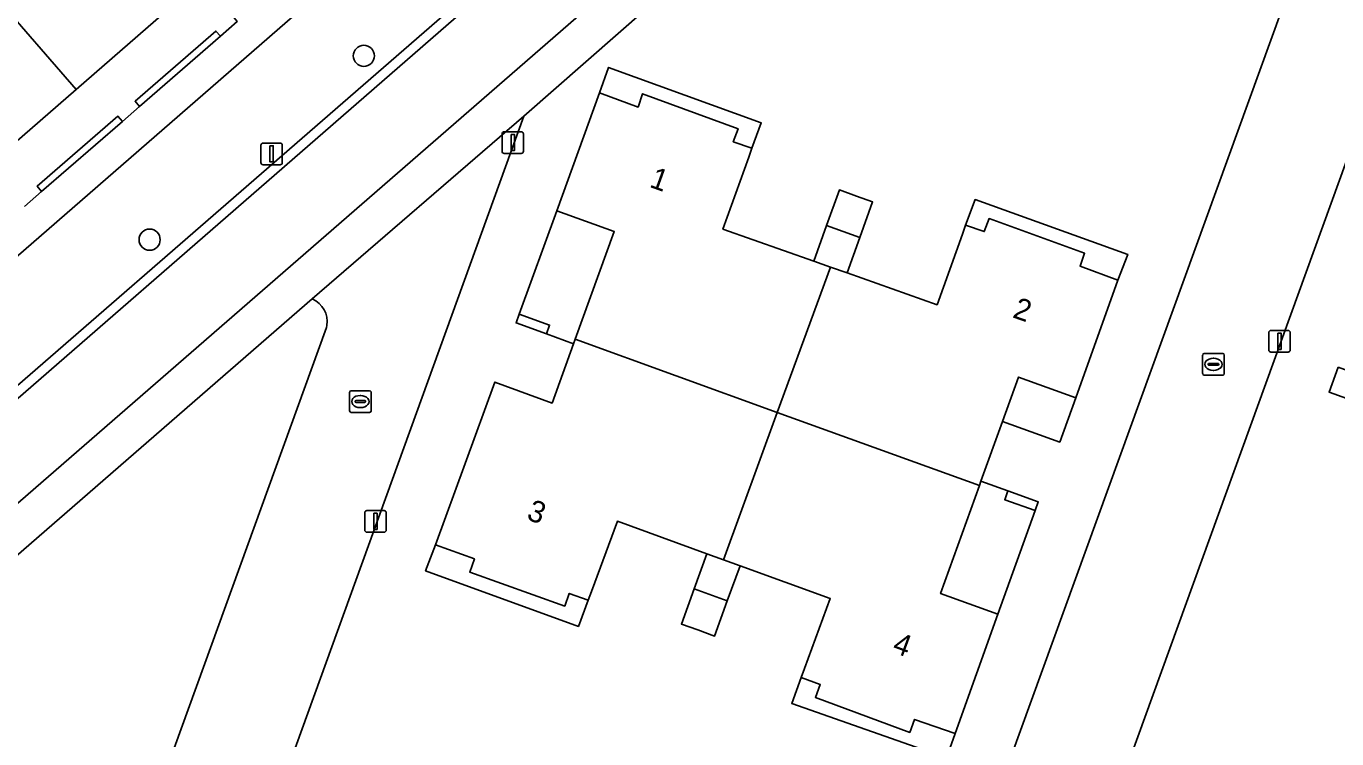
# Model space of a CAD drawing. Extents: x 155887 to 156869, y 383880 to 384678.
# Drawn here: x 156690.1 to 156750.8, y 384187.6 to 384220.5 of the extents above; entities that cross this region are included whole.
import ezdxf

# ---------------------------------------------------------------- set-up
doc = ezdxf.new("R2010")
doc.units = 0
for name, color, linetype in [('IMGEO_Boom', 7, 'Continuous'), ('IMGEO_Erf', 7, 'Continuous'), ('IMGEO_Groenvoorziening', 7, 'Continuous'), ('IMGEO_Kolk', 7, 'Continuous'), ('IMGEO_Lichtmast', 7, 'Continuous'), ('IMGEO_Muur', 7, 'Continuous'), ('IMGEO_Pand', 7, 'Continuous'), ('IMGEO_Pand_nummerreeks', 7, 'Continuous'), ('IMGEO_Pand_overbouw', 7, 'Continuous'), ('IMGEO_Parkeervlak_open', 7, 'Continuous'), ('IMGEO_Rijbaan_lokaal_gesloten', 7, 'Continuous'), ('IMGEO_Rijbaan_lokaal_open', 7, 'Continuous'), ('IMGEO_Voetpad_open', 7, 'Continuous')]:
    doc.layers.add(name, color=color, linetype=linetype)

msp = doc.modelspace()

# ---------------------------------------------------------------- linework, layer by layer
at = {"layer": 'IMGEO_Boom'}
for centre in [(156705.763, 384219.176), (156695.851, 384210.677)]:
    msp.add_circle(centre, 0.489, dxfattribs=at)
at = {"layer": 'IMGEO_Erf'}
for points in [[(156785.484, 384217.152), (156762.028, 384244.15), (156702.835, 384080.846), (156718.715, 384062.632)], [(156690.06, 384212.211), (156690.852, 384212.91), (156690.649, 384213.152), (156694.384, 384216.383), (156694.594, 384216.144), (156695.377, 384216.831), (156695.178, 384217.077), (156698.922, 384220.321), (156699.127, 384220.087), (156699.906, 384220.768), (156699.702, 384221.017), (156703.459, 384224.273), (156703.658, 384224.034), (156704.449, 384224.723), (156704.252, 384224.966), (156707.338, 384227.638), (156706.115, 384229.045), (156706.364, 384229.252), (156706.143, 384229.51), (156701.505, 384225.482), (156696.976, 384221.55), (156692.447, 384217.618), (156687.917, 384213.685)]]:
    msp.add_lwpolyline(points, dxfattribs=at)
for points in [[(156748.746, 384222.717), (156729.008, 384230.275), (156713.159, 384216.382), (156675.458, 384112.297), (156698.866, 384085.52), (156698.981, 384085.572)], [(156721.989, 384192.353), (156721.212, 384192.635), (156720.457, 384192.908), (156721.045, 384194.534), (156721.633, 384196.161), (156717.491, 384197.659), (156716.289, 384194.419), (156716.136, 384194.007), (156715.265, 384194.328), (156715.053, 384193.739), (156710.661, 384195.315), (156710.88, 384195.916), (156709.077, 384196.575), (156711.824, 384204.095), (156714.472, 384203.127), (156715.457, 384205.862), (156715.534, 384206.072), (156717.348, 384211.053), (156714.695, 384212.009), (156716.662, 384217.465), (156718.45, 384216.809), (156718.654, 384217.421), (156723.072, 384215.807), (156722.852, 384215.206), (156723.71, 384214.902), (156723.566, 384214.486), (156722.374, 384211.168), (156726.579, 384209.684), (156727.172, 384211.329), (156727.764, 384212.975), (156728.548, 384212.693), (156729.298, 384212.423), (156728.707, 384210.782), (156728.116, 384209.141), (156732.285, 384207.67), (156733.454, 384210.927), (156733.603, 384211.341), (156734.466, 384211.048), (156734.684, 384211.65), (156739.104, 384210.052), (156738.899, 384209.453), (156740.646, 384208.81), (156738.695, 384203.366), (156736.042, 384204.322), (156735.308, 384202.279), (156734.312, 384199.508), (156734.24, 384199.309), (156732.445, 384194.315), (156735.098, 384193.359), (156733.112, 384187.848), (156731.244, 384188.5), (156731.02, 384187.897), (156726.654, 384189.519), (156726.873, 384190.121), (156725.994, 384190.437), (156726.146, 384190.85), (156727.341, 384194.097), (156723.166, 384195.607), (156722.578, 384193.98)], [(156712.807, 384206.827), (156712.955, 384207.231), (156714.355, 384206.727), (156714.209, 384206.322)], [(156735.56, 384199.06), (156736.962, 384198.558), (156736.817, 384198.153), (156735.414, 384198.656)]]:
    msp.add_lwpolyline(points, close=True, dxfattribs=at)
at = {"layer": 'IMGEO_Groenvoorziening'}
msp.add_lwpolyline([(156703.377, 384207.942), (156672.069, 384180.768), (156692.007, 384173.426), (156704.035, 384206.61), (156704.056, 384206.716)], dxfattribs=at)
msp.add_arc((156702.89, 384206.871), 1.177, 352.42879, 65.52953, dxfattribs=at)
at = {"layer": 'IMGEO_Kolk'}
for p, q in [((156744.568, 384204.489), (156744.568, 384205.341)), ((156744.643, 384205.415), (156745.495, 384205.415)), ((156744.827, 384204.909), (156744.827, 384204.921)), ((156744.87, 384204.958), (156745.268, 384204.958)), ((156745.056, 384205.195), (156745.081, 384205.195)), ((156745.311, 384204.921), (156745.311, 384204.909)), ((156745.569, 384205.341), (156745.569, 384204.489)), ((156745.495, 384204.415), (156744.643, 384204.415)), ((156745.265, 384204.872), (156744.867, 384204.872)), ((156745.079, 384204.635), (156745.054, 384204.635)), ((156705.103, 384202.768), (156705.103, 384203.62)), ((156705.178, 384203.694), (156706.03, 384203.694)), ((156705.362, 384203.188), (156705.362, 384203.2)), ((156705.8, 384203.151), (156705.402, 384203.151)), ((156705.405, 384203.237), (156705.803, 384203.237)), ((156705.591, 384203.474), (156705.616, 384203.474)), ((156705.846, 384203.2), (156705.846, 384203.188)), ((156706.104, 384203.62), (156706.104, 384202.768)), ((156706.03, 384202.694), (156705.178, 384202.694)), ((156705.614, 384202.914), (156705.589, 384202.914))]:
    msp.add_line(p, q, dxfattribs=at)
for points in [[(156744.568, 384204.489), (156744.568, 384205.341)], [(156744.643, 384205.415), (156745.495, 384205.415)], [(156745.569, 384205.341), (156745.569, 384204.489)], [(156745.495, 384204.415), (156744.643, 384204.415)], [(156705.103, 384202.768), (156705.103, 384203.62)], [(156705.178, 384203.694), (156706.03, 384203.694)], [(156706.104, 384203.62), (156706.104, 384202.768)], [(156706.03, 384202.694), (156705.178, 384202.694)]]:
    msp.add_lwpolyline(points, dxfattribs=at)
for centre, radius, start, end in [((156744.645, 384205.339), 0.0765, 91.55205, 178.44795), ((156744.645, 384205.339), 0.0765, 91.55205, 178.44795), ((156744.867, 384204.918), 0.0403, 85.87752, 175.75265), ((156745.272, 384204.92), 0.0386, 1.73085, 96.63898), ((156745.493, 384205.339), 0.0765, 1.55205, 88.44795), ((156745.493, 384205.339), 0.0765, 1.55205, 88.44795), ((156744.645, 384204.491), 0.0765, 181.55205, 268.44795), ((156744.645, 384204.491), 0.0765, 181.55205, 268.44795), ((156744.864, 384204.908), 0.0366, 178.93798, 274.71019), ((156745.268, 384204.915), 0.043, 264.86636, 352.45326), ((156745.493, 384204.491), 0.0765, 271.55205, 358.44795), ((156745.493, 384204.491), 0.0765, 271.55205, 358.44795), ((156705.18, 384203.618), 0.0765, 91.55205, 178.44795), ((156705.18, 384203.618), 0.0765, 91.55205, 178.44795), ((156705.402, 384203.197), 0.0403, 85.87752, 175.75265), ((156705.399, 384203.187), 0.0366, 178.93798, 274.71019), ((156705.803, 384203.194), 0.043, 264.86636, 352.45326), ((156705.807, 384203.199), 0.0386, 1.73085, 96.63898), ((156706.028, 384203.618), 0.0765, 1.55205, 88.44795), ((156706.028, 384203.618), 0.0765, 1.55205, 88.44795), ((156705.18, 384202.77), 0.0765, 181.55205, 268.44795), ((156705.18, 384202.77), 0.0765, 181.55205, 268.44795), ((156706.028, 384202.77), 0.0765, 271.55205, 358.44795), ((156706.028, 384202.77), 0.0765, 271.55205, 358.44795)]:
    msp.add_arc(centre, radius, start, end, dxfattribs=at)
for centre, major_axis, ratio, start_param, end_param in [((156745.055, 384204.915), (-0.387, 0.002), 0.722429, 4.712389, 7.853982), ((156745.08, 384204.915), (-0.39, 0.002), 0.717154, 1.570796, 4.712389), ((156705.59, 384203.194), (-0.387, 0.002), 0.722429, 4.712389, 7.853982), ((156705.615, 384203.194), (-0.39, 0.002), 0.717154, 1.570796, 4.712389)]:
    msp.add_ellipse(centre, major_axis=major_axis, ratio=ratio, start_param=start_param, end_param=end_param, dxfattribs=at)
at = {"layer": 'IMGEO_Lichtmast'}
for p, q in [((156712.155, 384214.768), (156712.155, 384215.568)), ((156712.155, 384215.568), (156712.155, 384214.768)), ((156712.255, 384215.668), (156713.045, 384215.668)), ((156713.045, 384215.668), (156712.255, 384215.668)), ((156713.145, 384215.568), (156713.145, 384214.768)), ((156713.145, 384214.768), (156713.145, 384215.568)), ((156701, 384214.244), (156701, 384215.044)), ((156701, 384215.044), (156701, 384214.244)), ((156701.1, 384215.144), (156701.89, 384215.144)), ((156701.89, 384215.144), (156701.1, 384215.144)), ((156701.99, 384215.044), (156701.99, 384214.244)), ((156701.99, 384214.244), (156701.99, 384215.044)), ((156713.045, 384214.668), (156712.255, 384214.668)), ((156712.255, 384214.668), (156713.045, 384214.668)), ((156701.89, 384214.144), (156701.1, 384214.144)), ((156701.1, 384214.144), (156701.89, 384214.144)), ((156747.627, 384205.583), (156747.627, 384206.383)), ((156747.627, 384206.383), (156747.627, 384205.583)), ((156747.727, 384206.483), (156748.517, 384206.483)), ((156748.517, 384206.483), (156747.727, 384206.483)), ((156748.617, 384206.383), (156748.617, 384205.583)), ((156748.617, 384205.583), (156748.617, 384206.383)), ((156748.517, 384205.483), (156747.727, 384205.483)), ((156747.727, 384205.483), (156748.517, 384205.483)), ((156705.805, 384197.256), (156705.805, 384198.056)), ((156705.805, 384198.056), (156705.805, 384197.256)), ((156705.905, 384198.156), (156706.695, 384198.156)), ((156706.695, 384198.156), (156705.905, 384198.156)), ((156706.795, 384198.056), (156706.795, 384197.256)), ((156706.795, 384197.256), (156706.795, 384198.056)), ((156706.695, 384197.156), (156705.905, 384197.156)), ((156705.905, 384197.156), (156706.695, 384197.156))]:
    msp.add_line(p, q, dxfattribs=at)
for points in [[(156712.575, 384215.543), (156712.725, 384215.543), (156712.725, 384214.793), (156712.575, 384214.793), (156712.575, 384215.543)], [(156701.42, 384215.019), (156701.57, 384215.019), (156701.57, 384214.269), (156701.42, 384214.269), (156701.42, 384215.019)], [(156748.047, 384206.358), (156748.197, 384206.358), (156748.197, 384205.608), (156748.047, 384205.608), (156748.047, 384206.358)], [(156706.225, 384198.031), (156706.375, 384198.031), (156706.375, 384197.281), (156706.225, 384197.281), (156706.225, 384198.031)]]:
    msp.add_lwpolyline(points, dxfattribs=at)
for centre, start, end in [((156712.255, 384215.568), 90, 180), ((156712.255, 384215.568), 90, 180), ((156713.045, 384215.568), 0, 90), ((156713.045, 384215.568), 360, 90), ((156701.1, 384215.044), 90, 180), ((156701.1, 384215.044), 90, 180), ((156701.89, 384215.044), 0, 90), ((156701.89, 384215.044), 360, 90), ((156712.255, 384214.768), 180, 270), ((156712.255, 384214.768), 180, 270), ((156713.045, 384214.768), 270, 0), ((156713.045, 384214.768), 270, 0), ((156701.1, 384214.244), 180, 270), ((156701.1, 384214.244), 180, 270), ((156701.89, 384214.244), 270, 0), ((156701.89, 384214.244), 270, 0), ((156747.727, 384206.383), 90, 180), ((156747.727, 384206.383), 90, 180), ((156748.517, 384206.383), 0, 90), ((156748.517, 384206.383), 360, 90), ((156747.727, 384205.583), 180, 270), ((156747.727, 384205.583), 180, 270), ((156748.517, 384205.583), 270, 0), ((156748.517, 384205.583), 270, 0), ((156705.905, 384198.056), 90, 180), ((156705.905, 384198.056), 90, 180), ((156706.695, 384198.056), 0, 90), ((156706.695, 384198.056), 360, 90), ((156705.905, 384197.256), 180, 270), ((156705.905, 384197.256), 180, 270), ((156706.695, 384197.256), 270, 0), ((156706.695, 384197.256), 270, 0)]:
    msp.add_arc(centre, 0.1, start, end, dxfattribs=at)
at = {"layer": 'IMGEO_Muur'}
for points in [[(156699.127, 384220.087), (156698.922, 384220.321), (156695.178, 384217.077), (156695.377, 384216.831)], [(156694.594, 384216.144), (156694.384, 384216.383), (156690.649, 384213.152), (156690.852, 384212.91)]]:
    msp.add_lwpolyline(points, close=True, dxfattribs=at)
at = {"layer": 'IMGEO_Pand'}
for points in [[(156691.225, 384228.177), (156689.709, 384229.924), (156685.317, 384226.102), (156685.074, 384226.381), (156684.942, 384226.266), (156692.447, 384217.618), (156696.976, 384221.55)], [(156684.942, 384226.266), (156684.84, 384226.177), (156685.45, 384225.475), (156681.148, 384221.735), (156680.537, 384222.436), (156680.415, 384222.33), (156687.917, 384213.685), (156692.447, 384217.618)], [(156723.566, 384214.486), (156723.71, 384214.902), (156722.852, 384215.206), (156723.072, 384215.807), (156718.654, 384217.421), (156718.45, 384216.809), (156716.662, 384217.465), (156714.695, 384212.009), (156717.348, 384211.053), (156715.534, 384206.072), (156724.889, 384202.69), (156727.348, 384209.412), (156726.579, 384209.684), (156722.374, 384211.168)], [(156729.298, 384212.423), (156728.548, 384212.693), (156727.764, 384212.975), (156727.172, 384211.329), (156728.707, 384210.782)], [(156740.646, 384208.81), (156738.899, 384209.453), (156739.104, 384210.052), (156734.684, 384211.65), (156734.466, 384211.048), (156733.603, 384211.341), (156733.454, 384210.927), (156732.285, 384207.67), (156728.116, 384209.141), (156727.348, 384209.412), (156724.889, 384202.69), (156734.24, 384199.309), (156734.312, 384199.508), (156735.308, 384202.279), (156736.042, 384204.322), (156738.695, 384203.366)], [(156728.707, 384210.782), (156727.172, 384211.329), (156726.579, 384209.684), (156727.348, 384209.412), (156728.116, 384209.141)], [(156712.955, 384207.231), (156712.807, 384206.827), (156714.209, 384206.322), (156714.355, 384206.727)], [(156724.889, 384202.69), (156715.534, 384206.072), (156715.457, 384205.862), (156714.472, 384203.127), (156711.824, 384204.095), (156709.077, 384196.575), (156710.88, 384195.916), (156710.661, 384195.315), (156715.053, 384193.739), (156715.265, 384194.328), (156716.136, 384194.007), (156716.289, 384194.419), (156717.491, 384197.659), (156721.633, 384196.161), (156722.4, 384195.884)], [(156735.098, 384193.359), (156732.445, 384194.315), (156734.24, 384199.309), (156724.889, 384202.69), (156722.4, 384195.884), (156723.166, 384195.607), (156727.341, 384194.097), (156726.146, 384190.85), (156725.994, 384190.437), (156726.873, 384190.121), (156726.654, 384189.519), (156731.02, 384187.897), (156731.244, 384188.5), (156733.112, 384187.848)], [(156735.56, 384199.06), (156735.414, 384198.656), (156736.817, 384198.153), (156736.962, 384198.558)], [(156723.166, 384195.607), (156722.4, 384195.884), (156721.633, 384196.161), (156721.045, 384194.534), (156722.578, 384193.98)], [(156722.578, 384193.98), (156721.045, 384194.534), (156720.457, 384192.908), (156721.212, 384192.635), (156721.989, 384192.353)]]:
    msp.add_lwpolyline(points, close=True, dxfattribs=at)
at = {"layer": 'IMGEO_Pand_overbouw'}
for points in [[(156723.71, 384214.902), (156724.147, 384216.081), (156717.083, 384218.639), (156716.662, 384217.465), (156718.45, 384216.809), (156718.654, 384217.421), (156723.072, 384215.807), (156722.852, 384215.206)], [(156733.603, 384211.341), (156734.466, 384211.048), (156734.684, 384211.65), (156739.104, 384210.052), (156738.899, 384209.453), (156740.646, 384208.81), (156741.102, 384209.998), (156734.042, 384212.529)], [(156714.209, 384206.322), (156715.457, 384205.862), (156715.534, 384206.072), (156717.348, 384211.053), (156714.695, 384212.009), (156712.955, 384207.231), (156714.355, 384206.727)], [(156735.308, 384202.279), (156737.959, 384201.323), (156738.695, 384203.366), (156736.042, 384204.322)], [(156750.84, 384204.786), (156750.415, 384203.623), (156757.468, 384201.098), (156757.914, 384202.26), (156757.043, 384202.582), (156756.83, 384201.993), (156752.438, 384203.569), (156752.643, 384204.125)], [(156734.312, 384199.508), (156734.24, 384199.309), (156732.445, 384194.315), (156735.095, 384193.36), (156736.817, 384198.153), (156735.414, 384198.656), (156735.56, 384199.06)], [(156716.136, 384194.007), (156715.265, 384194.328), (156715.053, 384193.739), (156710.661, 384195.315), (156710.88, 384195.916), (156709.077, 384196.575), (156708.62, 384195.368), (156715.688, 384192.799)], [(156733.112, 384187.848), (156731.244, 384188.5), (156731.02, 384187.897), (156726.654, 384189.519), (156726.873, 384190.121), (156726, 384190.435), (156725.559, 384189.231), (156732.712, 384186.727)]]:
    msp.add_lwpolyline(points, close=True, dxfattribs=at)
at = {"layer": 'IMGEO_Parkeervlak_open'}
msp.add_lwpolyline([(156675.221, 384191.315), (156676.688, 384192.594), (156679.966, 384195.455), (156710.44, 384221.92), (156711.925, 384223.211), (156710.64, 384224.727), (156708.991, 384226.672), (156672.225, 384194.714), (156673.849, 384192.818)], close=True, dxfattribs=at)
at = {"layer": 'IMGEO_Rijbaan_lokaal_gesloten'}
for points in [[(156798.084, 384298.013), (156792.655, 384293.308), (156791.29, 384292.12), (156789.713, 384290.747), (156788.213, 384289.442), (156788.507, 384289.088), (156761.065, 384265.282), (156754.859, 384259.931), (156749.57, 384255.335), (156743.439, 384250), (156723.484, 384232.637), (156715.95, 384226.1), (156710.742, 384221.573), (156680.268, 384195.108), (156676.99, 384192.247), (156671.684, 384187.621), (156643.817, 384163.481), (156642.257, 384162.207), (156636.046, 384156.976), (156635.856, 384157.199), (156634.485, 384156.375)], [(156649.173, 384163.247), (156677.961, 384188.273), (156728.765, 384232.392), (156749.039, 384250), (156777.585, 384274.792), (156801.435, 384295.362)]]:
    msp.add_lwpolyline(points, dxfattribs=at)
at = {"layer": 'IMGEO_Rijbaan_lokaal_open'}
for points in [[(156634.485, 384156.375), (156635.856, 384157.199), (156636.046, 384156.976), (156642.257, 384162.207), (156643.817, 384163.481), (156671.684, 384187.621), (156676.99, 384192.247), (156680.268, 384195.108), (156710.742, 384221.573), (156715.95, 384226.1), (156723.484, 384232.637), (156743.439, 384250), (156749.57, 384255.335), (156754.859, 384259.931), (156761.065, 384265.282), (156788.507, 384289.088), (156788.213, 384289.442)], [(156788.213, 384289.442), (156760.764, 384265.63), (156754.558, 384260.279), (156753.039, 384258.959), (156750.769, 384256.987), (156749.268, 384255.682), (156742.738, 384250), (156723.182, 384232.984), (156715.648, 384226.447), (156714.132, 384225.13), (156711.925, 384223.211), (156710.44, 384221.92), (156679.966, 384195.455), (156676.688, 384192.594), (156675.221, 384191.315), (156672.872, 384189.267), (156671.382, 384187.968), (156643.521, 384163.833), (156641.976, 384162.571), (156636.1, 384157.623), (156635.92, 384157.835)], [(156760.882, 384256.094), (156758.942, 384250.73), (156758.21, 384248.7), (156748.746, 384222.717), (156698.981, 384085.572), (156698.866, 384085.52), (156696.881, 384084.965), (156696.693, 384084.921), (156691.649, 384084.815), (156701.762, 384073.232), (156702.148, 384078.82), (156702.835, 384080.846), (156762.028, 384244.15)], [(156704.056, 384206.716), (156704.035, 384206.61), (156692.007, 384173.426), (156671.62, 384117.179), (156671.388, 384117.021), (156669.993, 384115.767), (156664.299, 384116.202), (156674.809, 384104.102), (156674.826, 384110.185), (156674.834, 384110.482), (156675.458, 384112.297), (156713.159, 384216.382), (156703.377, 384207.942)]]:
    msp.add_lwpolyline(points, dxfattribs=at)
msp.add_arc((156702.89, 384206.871), 1.177, 352.42879, 65.52953, dxfattribs=at)
at = {"layer": 'IMGEO_Voetpad_open'}
for points in [[(156672.225, 384194.714), (156708.991, 384226.672), (156710.64, 384224.727), (156711.925, 384223.211), (156714.132, 384225.13), (156712.839, 384226.654), (156711.157, 384228.556), (156735.861, 384250), (156747.882, 384260.434), (156749.481, 384258.525), (156750.769, 384256.987), (156753.039, 384258.959), (156751.73, 384260.498), (156750.12, 384262.391), (156786.73, 384294.204), (156788.139, 384292.571), (156789.713, 384290.747), (156791.29, 384292.12), (156789.671, 384293.925), (156788.247, 384295.512), (156798.219, 384304.182)], [(156801.435, 384295.362), (156777.585, 384274.792), (156749.039, 384250), (156728.765, 384232.392), (156677.961, 384188.273), (156649.173, 384163.247), (156638.782, 384153.801)], [(156638.007, 384152.401), (156638.713, 384151.602), (156640.231, 384152.904), (156672.069, 384180.768), (156703.377, 384207.942), (156713.159, 384216.382), (156729.008, 384230.275), (156754.837, 384252.606), (156758.21, 384248.7), (156758.942, 384250.73), (156756.246, 384253.82), (156760.384, 384257.403), (156769.888, 384265.675), (156788.86, 384282.122), (156802.94, 384294.222)], [(156699.906, 384220.768), (156699.127, 384220.087), (156695.377, 384216.831), (156694.594, 384216.144), (156690.852, 384212.91), (156690.06, 384212.211)]]:
    msp.add_lwpolyline(points, dxfattribs=at)

# ---------------------------------------------------------------- texts
at = {"layer": 'IMGEO_Pand_nummerreeks'}
for s, rotation, p in [('1', 340.2215, (156718.929, 384213.13)), ('2', 340.69705, (156735.729, 384207.098)), ('3', 339.44227, (156713.246, 384197.765)), ('4', 339.55114, (156730.166, 384191.626))]:
    msp.add_text(s, height=1, rotation=rotation, dxfattribs=at).set_placement(p)

doc.saveas('drawing.dxf')
